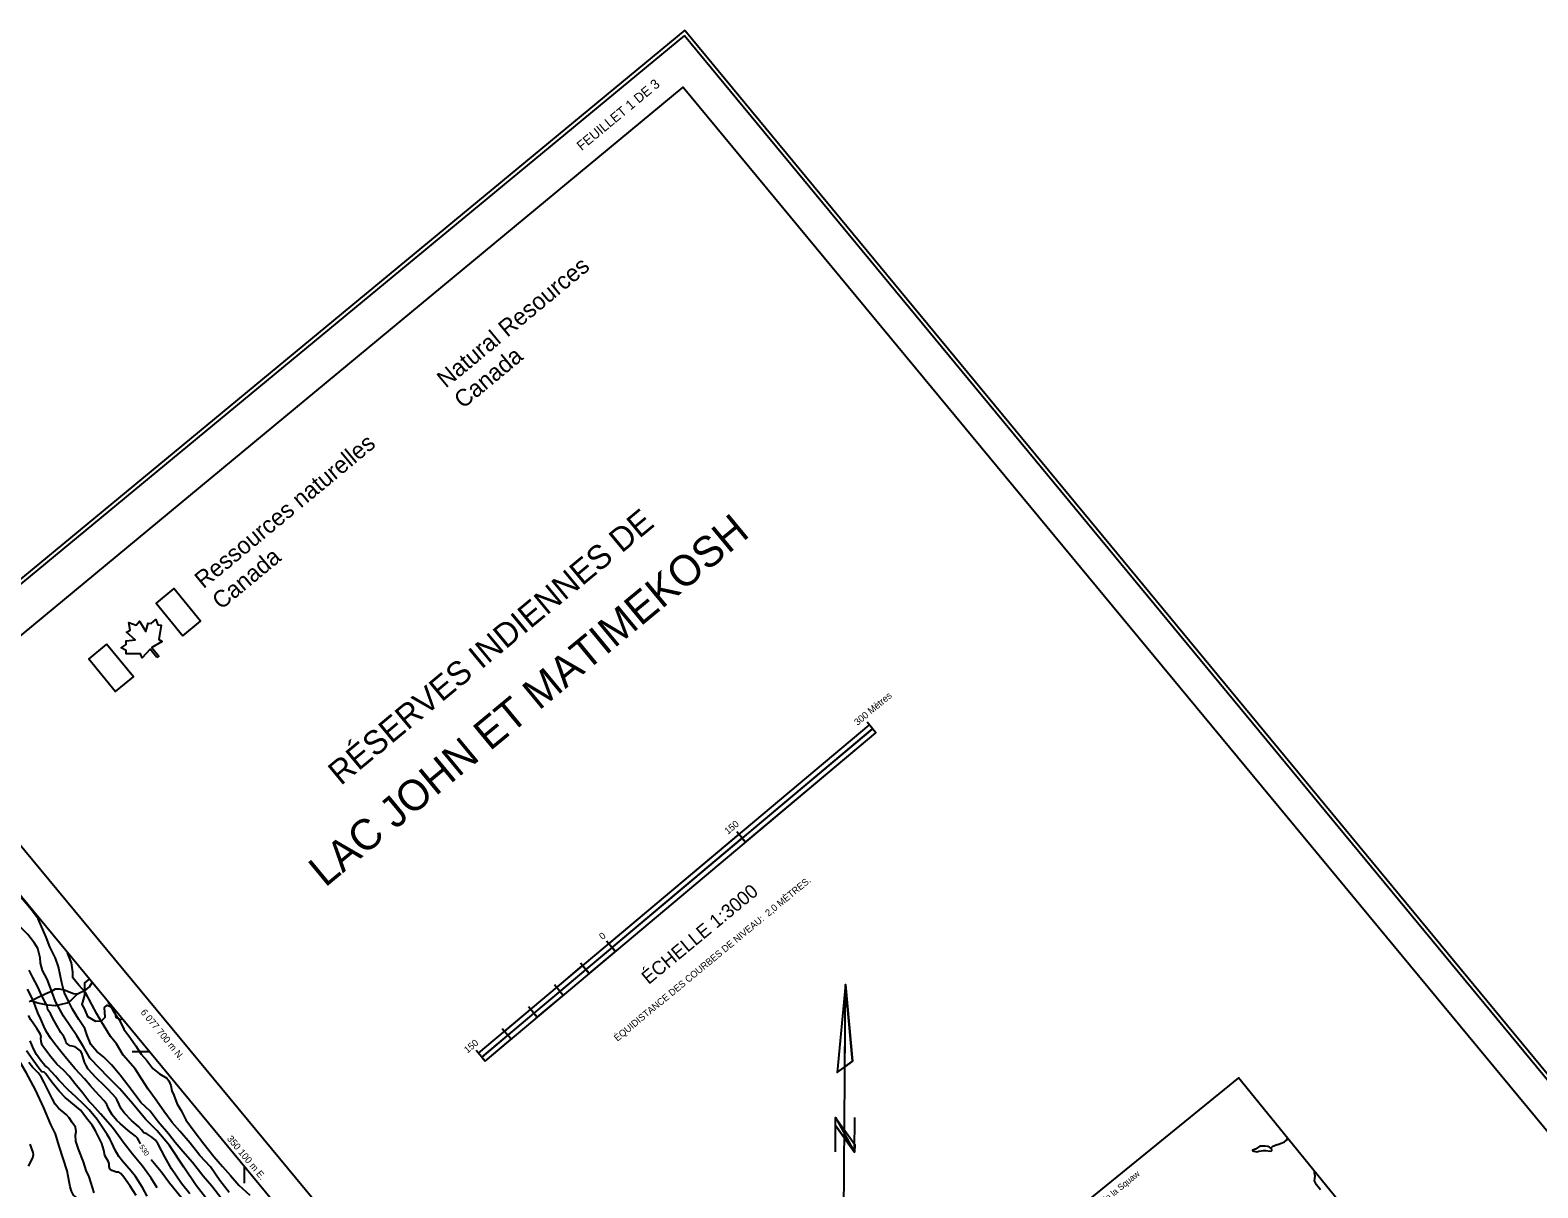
# Model space of a CAD drawing. Extents: x 347059 to 352153, y 6073752 to 6078601.
# Drawn here: x 349911 to 351241, y 6077580 to 6078601 of the extents above; entities that cross this region are included whole.
import ezdxf

# ---------------------------------------------------------------- set-up
doc = ezdxf.new("R2010")
doc.units = 0
for name, color, linetype in [('Level 1', 7, 'Continuous'), ('Level 2', 7, 'Continuous'), ('Level 22', 7, 'Continuous'), ('Level 44', 7, 'Continuous'), ('Level 60', 7, 'Continuous'), ('Level 61', 7, 'Continuous'), ('Level 63', 7, 'Continuous')]:
    doc.layers.add(name, color=color, linetype=linetype)

msp = doc.modelspace()

# ---------------------------------------------------------------- linework, layer by layer
at = {"layer": 'Level 1'}
for points in [[(349920.6, 6077728.5), (349917.9, 6077734.2), (349915.8, 6077739.7), (349914.2, 6077744.5), (349911.7, 6077749.5), (349908.7, 6077755.1)], [(349980.1, 6077743.6), (349980.7, 6077742.7), (349984.5, 6077735.9), (349989.8, 6077728.2), (349993.9, 6077719.8), (349999.6, 6077712), (350004.5, 6077705.2), (350009.2, 6077697.9), (350014, 6077692.2), (350019.4, 6077685.1), (350025.2, 6077680.4), (350031.6, 6077676.5)], [(349945.7, 6077562.7), (349949, 6077562), (349951.7, 6077562.9), (349954, 6077564.6), (349954.9, 6077566.5), (349954.2, 6077568.1), (349952.2, 6077571), (349949.5, 6077573.3), (349947.7, 6077577.1), (349946.6, 6077580.7), (349943.7, 6077594.8), (349936.9, 6077616.5), (349933.5, 6077627.5), (349929.4, 6077635.6), (349923.3, 6077650.4), (349915.8, 6077666.2), (349907.8, 6077681.7), (349899.9, 6077694.5), (349895, 6077703.1), (349887.2, 6077715.9), (349883.7, 6077721.9)], [(350008.4, 6077618.6), (350006.9, 6077621.6), (350005.8, 6077623.6), (350004.2, 6077625.4), (349997.7, 6077630.5), (349990.6, 6077636.6), (349987.5, 6077639.3), (349983.4, 6077644.4), (349980.3, 6077649.9), (349978.7, 6077653.3), (349976.4, 6077656.7), (349968.8, 6077664.9), (349964.1, 6077670.1), (349959, 6077676), (349951, 6077684.8), (349943.2, 6077693.8), (349939.5, 6077698.7), (349932.6, 6077707.2), (349929.3, 6077711.5), (349925.7, 6077717.4), (349923.1, 6077722.6), (349920.6, 6077728.5)], [(350031.6, 6077676.5), (350033.5, 6077674.2), (350035.1, 6077670), (350036.1, 6077665.4), (350037.8, 6077661.5), (350040.9, 6077653.6), (350044.4, 6077648.1), (350048.5, 6077640), (350055.8, 6077630), (350064.4, 6077618.7), (350073.2, 6077607.6), (350080.7, 6077598.8), (350087.9, 6077590.9), (350095.2, 6077582.2), (350104.9, 6077573.4)], [(350088.4, 6077512.4), (350082.3, 6077519), (350078.5, 6077523.3), (350075.1, 6077527.4), (350066.6, 6077540.6), (350062.3, 6077545.9), (350055.6, 6077556), (350051.7, 6077561.6), (350044.3, 6077571.3), (350034.1, 6077583.9), (350026.6, 6077593.9), (350017.9, 6077604.6)]]:
    msp.add_lwpolyline(points, dxfattribs=at)
at = {"layer": 'Level 2'}
for points in [[(349952.2, 6077714), (349940.6, 6077731.2), (349933.4, 6077744.2), (349930.2, 6077752.9), (349926.1, 6077763.9), (349922.2, 6077771.4), (349920.2, 6077778), (349920.1, 6077782.6), (349917.9, 6077791), (349914.9, 6077795.6), (349909, 6077803.3), (349901.2, 6077811.3), (349893.3, 6077819.2), (349889.4, 6077824.2), (349884.4, 6077836.6), (349878.2, 6077846.3), (349873.8, 6077854.8), (349870.1, 6077864.6), (349866.2, 6077872.9), (349862.6, 6077881.2), (349860, 6077888.9)], [(349961.5, 6077714.1), (349959.4, 6077720.4), (349954.1, 6077728.4), (349948.5, 6077737.4), (349945.2, 6077743.9), (349941.1, 6077752.3), (349939, 6077760.8), (349936.1, 6077774.9), (349933.4, 6077782.3), (349928.4, 6077792.4), (349925.2, 6077801), (349918.1, 6077817.2), (349912.5, 6077824.9), (349904.3, 6077834.4), (349902.6, 6077837.4)], [(349974, 6077726.2), (349970.1, 6077733.2), (349965.5, 6077741.5), (349959.9, 6077752), (349954.1, 6077758.7), (349948.8, 6077765.1), (349948.7, 6077770.2), (349947.5, 6077778.4), (349944.1, 6077787.2)], [(349948.2, 6077704.8), (349946.5, 6077705), (349944.6, 6077706.2), (349943, 6077707.9), (349942.2, 6077710.2), (349940.8, 6077713.3), (349938.2, 6077717), (349934.7, 6077723), (349931.1, 6077729.2), (349929, 6077733.5), (349926.9, 6077737), (349926.3, 6077740.4), (349924.8, 6077743), (349921.9, 6077748.7), (349917.6, 6077757.6), (349913.4, 6077765.4), (349910.3, 6077771.8)], [(350023.2, 6077579.8), (350017.8, 6077588.5), (350010.1, 6077599.1), (350001.4, 6077609.6), (349993.2, 6077620.3), (349990.2, 6077624.4), (349983.8, 6077633.2), (349973.3, 6077645.1), (349966.2, 6077653), (349962.9, 6077656.4), (349957.5, 6077663.5), (349950.7, 6077672), (349945.7, 6077678.5), (349940.7, 6077683.7), (349934.8, 6077688.9), (349929.4, 6077695.5), (349923.7, 6077702.7), (349921.9, 6077705.7), (349921, 6077708.9), (349920.6, 6077711.9), (349921, 6077713.4), (349920, 6077715.7), (349917.1, 6077720.3), (349911.8, 6077728), (349909.8, 6077731.8)], [(350086.7, 6077575.7), (350078.5, 6077586.5), (350070.1, 6077598.5), (350060.7, 6077608.5), (350052.3, 6077619.2), (350043.3, 6077630), (350036.5, 6077637.5), (350029.1, 6077647.4), (350021.5, 6077658.4), (350015.1, 6077667), (350009.3, 6077675.9), (350003.7, 6077684.9), (349993.3, 6077697), (349987.3, 6077706.8), (349982.1, 6077713.2), (349974, 6077726.2)], [(350014.4, 6077572.6), (350010.1, 6077580.1), (350004, 6077589.9), (350000.3, 6077594.5), (349992.5, 6077603.5), (349989.4, 6077607.6), (349986.2, 6077613.2), (349983.2, 6077619.7), (349981.4, 6077623.1), (349979, 6077627), (349970.2, 6077640.1), (349963.3, 6077648.7), (349958.4, 6077653.3), (349951.2, 6077660.4), (349945, 6077666.1), (349936.5, 6077674.9), (349933.5, 6077678.4), (349926.6, 6077686), (349924.1, 6077687.9), (349920.3, 6077692.6), (349916.8, 6077697.4), (349914.1, 6077702.6), (349911.1, 6077709.5)], [(350065.8, 6077571.4), (350057.5, 6077581.9), (350046.6, 6077598.2), (350033.9, 6077617.3), (350023, 6077630.4), (350012.9, 6077640.5), (350001.5, 6077654.2), (349990.3, 6077667.1), (349980.2, 6077677.2), (349964.2, 6077693.9), (349958.2, 6077704.2), (349952.2, 6077714)], [(350080.1, 6077569.9), (350071.4, 6077581.3), (350063.7, 6077590.2), (350054.4, 6077602.3), (350045.9, 6077611.9), (350039.1, 6077620), (350033.1, 6077627.6), (350024, 6077638.2), (350017, 6077647.5), (350008.9, 6077655.2), (350001, 6077665.5), (349990.6, 6077679.2), (349982.8, 6077688.3), (349975.9, 6077695.5), (349969.9, 6077700.2), (349964.7, 6077706.2), (349961.5, 6077714.1)], [(350004.8, 6077573.1), (349999.4, 6077581.3), (349993.8, 6077589.3), (349991, 6077592.6), (349989.4, 6077593.7), (349987.2, 6077593.7), (349983.1, 6077595.1), (349981.5, 6077596.6), (349980.9, 6077598.6), (349980.9, 6077601.1), (349980.2, 6077602.9), (349977.1, 6077608.5), (349976, 6077613.1), (349974.4, 6077619), (349968.7, 6077630.3), (349965.8, 6077635.1), (349962.1, 6077640), (349955.7, 6077648.4), (349950.3, 6077652.9), (349942, 6077659.6), (349936.9, 6077665.2), (349930.4, 6077673.2), (349924.6, 6077680.7), (349923.4, 6077681.8), (349921.5, 6077682.2), (349919.7, 6077684.2), (349913.5, 6077692.9), (349907.9, 6077700.6)], [(350051.9, 6077574.5), (350044.5, 6077583.6), (350035.9, 6077596.6), (350029.9, 6077607.3), (350024, 6077618.4), (350021.7, 6077621.8), (350018.5, 6077624.6), (350014.2, 6077627.4), (350011.5, 6077628.4), (350009.3, 6077630.9), (350007.1, 6077633.7), (350004.8, 6077635.8), (350000.5, 6077639.3), (349994.5, 6077645.7), (349991.5, 6077649.7), (349989.6, 6077653.5), (349988, 6077657.2), (349987, 6077658.9), (349980.1, 6077666.7), (349977, 6077669.5), (349969, 6077677.2), (349962.4, 6077684.5), (349960.5, 6077687.7), (349959.2, 6077690.7), (349957.7, 6077695.7), (349956.8, 6077698.6), (349955.5, 6077700.6), (349950.9, 6077704.3), (349948.2, 6077704.8)], [(349967.7, 6077575.5), (349963.2, 6077589.5), (349960.7, 6077595.2), (349958.2, 6077602.7), (349953.9, 6077613.9), (349951.5, 6077621.1), (349951.2, 6077626.4), (349951.8, 6077629.7), (349951.2, 6077633.3), (349948.2, 6077637.6), (349945.5, 6077641.6), (349942.8, 6077644.5), (349936.2, 6077650.1), (349933.1, 6077653.7), (349930.5, 6077658.7), (349926.6, 6077667), (349923.4, 6077672.9), (349920.9, 6077677.7), (349918.1, 6077681.4), (349913.2, 6077686.4), (349910, 6077690.4)], [(349909.6, 6077599.1), (349913.5, 6077606.4), (349914, 6077609.4), (349913.9, 6077611.1), (349911.2, 6077618.5)]]:
    msp.add_lwpolyline(points, dxfattribs=at)
at = {"layer": 'Level 22'}
for points in [[(349910.6, 6077744), (349911.8, 6077744.7), (349915.9, 6077746.8), (349924.3, 6077750.9), (349930.6, 6077753.6), (349933.6, 6077755.3), (349936.9, 6077755.3), (349941.1, 6077754.5), (349949.5, 6077751.2), (349952.9, 6077751.1), (349960.4, 6077754.4), (349963.5, 6077757), (349965.8, 6077760.9)], [(349952.9, 6077751.1), (349947.1, 6077745), (349943.4, 6077742.8), (349933.5, 6077740.3), (349926.7, 6077740.9), (349917.9, 6077742.7), (349911.8, 6077744.7)]]:
    msp.add_lwpolyline(points, dxfattribs=at)
at = {"layer": 'Level 44'}
for points in [[(349963.3, 6077763.9), (349959, 6077760.7), (349959, 6077749.9), (349956.6, 6077741.6), (349959, 6077737.5), (349961.7, 6077731.1), (349968.9, 6077727), (349974.1, 6077727.1), (349977.3, 6077730.4), (349976.6, 6077738.9), (349979.1, 6077741.1), (349984, 6077738.9)], [(349985.7, 6077736.8), (349985.7, 6077734.8), (349986.8, 6077730.4), (349990.7, 6077728.3), (349992.2, 6077728.9)]]:
    msp.add_lwpolyline(points, dxfattribs=at)
at = {"layer": 'Level 60'}
for p, q in [((350001.1, 6077700), (350016.1, 6077700)), ((350100, 6077598.9), (350100, 6077583.9))]:
    msp.add_line(p, q, dxfattribs=at)
for points in [[(350488.5, 6078600.8), (347058.8, 6075766.7)], [(350488.5, 6078600.8), (352153.4, 6076586)], [(350488.1, 6078596.1), (347063.5, 6075766.2)], [(350488.1, 6078596.1), (352148.7, 6076586.4)]]:
    msp.add_lwpolyline(points, dxfattribs=at)
for points in [[(349811.7, 6077991.5), (350486.9, 6078550.4), (352105.7, 6076594.7), (351430.5, 6076035.8)], [(347109.9, 6075761.8), (348728.5, 6073803), (351407.2, 6076016.5), (349788.6, 6077975.3)]]:
    msp.add_lwpolyline(points, close=True, dxfattribs=at)
at = {"layer": 'Level 63'}
for points in [[(350045.9, 6078066.8), (350061.5, 6078079.7), (350037.9, 6078108.4), (350022.2, 6078095.5)], [(350023, 6078047.7), (350017.1, 6078054.8), (350009.9, 6078047.2), (350008.6, 6078050.9), (349995.9, 6078050.7), (349995.8, 6078053.7), (349991.5, 6078056.2), (349995.8, 6078059), (349995.8, 6078062.4), (350003.7, 6078063.1), (349996, 6078069.9), (349999.5, 6078071.8), (349998.3, 6078078.5), (350004.8, 6078076.2), (350007.6, 6078079.6), (350013.2, 6078070.4), (350015.3, 6078077.7), (350017.9, 6078077.4), (350022.1, 6078081.1), (350023.9, 6078076.5), (350026.6, 6078076.1), (350024.5, 6078063.4), (350027.5, 6078061.8), (350018.5, 6078056.3), (350024.6, 6078048.8)], [(349978.5, 6078059.2), (349962.9, 6078046.3), (349986.5, 6078017.6), (350002.2, 6078030.5)], [(350541.9, 6077884.7), (350656.8, 6077981.1), (350653.9, 6077984.7), (350539, 6077888.2)], [(350421.3, 6077795.2), (350536.2, 6077891.7), (350539, 6077888.4), (350424.1, 6077791.9)], [(350404.1, 6077768.9), (350427.3, 6077788.4), (350424.3, 6077791.8), (350401.2, 6077772.4)], [(350375.5, 6077756.7), (350398.3, 6077775.9), (350401.2, 6077772.4), (350378.4, 6077753.2)], [(350630, 6077759.3), (350636.3, 6077691.6), (350629.5, 6077686.7)], [(350358.2, 6077730.3), (350381.2, 6077749.6), (350378.2, 6077753.1), (350355.3, 6077733.8)], [(350329.4, 6077717.9), (350352.4, 6077737.2), (350355.3, 6077733.8), (350332.3, 6077714.5)], [(350312.3, 6077691.7), (350335.2, 6077711), (350332.3, 6077714.5), (350309.3, 6077695.2)], [(350822.1, 6077057.7), (351218.1, 6077379.8), (350976.6, 6077676.8), (350580.6, 6077354.7)], [(350638.1, 6077611.4), (350621.2, 6077634.9), (350621.4, 6077641.9), (350638.2, 6077618.2)]]:
    msp.add_lwpolyline(points, close=True, dxfattribs=at)
for points in [[(350306.5, 6077698.6), (350651, 6077988)], [(350656.8, 6077981.1), (350649.1, 6077990.4)], [(350309.3, 6077695.2), (350653.9, 6077984.6)], [(350312.3, 6077691.7), (350656.8, 6077981.1)], [(350541.9, 6077884.7), (350534.2, 6077893.9)], [(350427.1, 6077788.2), (350419.4, 6077797.4)], [(350404.1, 6077768.9), (350396.4, 6077778.1)], [(350628.7, 6077556.3), (350630, 6077759.3), (350622.7, 6077681.6), (350636.3, 6077691.6), (350630, 6077759.3)], [(350381.2, 6077749.6), (350373.4, 6077758.8)], [(350358.2, 6077730.3), (350350.5, 6077739.5)], [(350335.2, 6077711), (350327.5, 6077720.2)], [(350312.3, 6077691.7), (350304.5, 6077700.9)], [(350621.2, 6077611.5), (350621.4, 6077641.9), (350638.1, 6077611.4), (350638.3, 6077641.8)], [(350621.4, 6077641.9), (350638.2, 6077618.2)], [(350621.2, 6077634.9), (350638.1, 6077611.4)], [(351006, 6077613.7), (351005.2, 6077615), (351003.9, 6077615.9), (351002.5, 6077616.3), (351000, 6077616.6), (350996.9, 6077616.7), (350995.4, 6077616.5), (350991.6, 6077614), (350989.1, 6077613.2), (350989.1, 6077612.7), (350990, 6077612.1), (350992.8, 6077611.5), (350994.6, 6077612.1), (350998.6, 6077612.7), (351000.6, 6077612.8), (351004.6, 6077612.2), (351005.7, 6077612.4), (351006.1, 6077612.9), (351006, 6077613.7)], [(351005.2, 6077615), (351007, 6077616.6), (351010.8, 6077618.2), (351011.4, 6077618.2), (351015.1, 6077619.5), (351017.1, 6077620.6), (351018.9, 6077621.9), (351019.9, 6077623.5)], [(351048.9, 6077578.2), (351045.3, 6077582.6), (351043.7, 6077586.2), (351044.1, 6077590.2), (351043.5, 6077593.2), (351043.7, 6077594.3)]]:
    msp.add_lwpolyline(points, dxfattribs=at)

# ---------------------------------------------------------------- texts
at = {"layer": 'Level 1'}
msp.add_text('530', height=4.5, rotation=304.2073, dxfattribs=at).set_placement((350007.1, 6077616.1))
at = {"layer": 'Level 61'}
for s, rotation, p in [('6 077 700 m N.', 309.3644, (350008.2, 6077734.5)), ('350 100 m E. ', 309.813, (350084.3, 6077623))]:
    msp.add_text(s, height=6, rotation=rotation, dxfattribs=at).set_placement(p)
at = {"layer": 'Level 63'}
for s, height, rotation, p in [('FEUILLET 1 DE 3', 8.457, 39.665, (350397.5, 6078494.1)), ('Natural Resources', 14.999, 39.6211, (350277.7, 6078284.6)), ('Canada', 15, 39.6211, (350292.8, 6078266.4)), ('Ressources naturelles', 14.999, 39.6211, (350064, 6078107.7)), ('LAC JOHN ET MATIMEKOSH', 27, 39.6203, (350171.3, 6077844.3)), ('RÉSERVES INDIENNES DE', 21, 39.6203, (350185.1, 6077934.1)), (' Canada', 15, 39.6211, (350075.2, 6078085.6)), ('300 Mètres', 6, 40.0314, (350640.8, 6077987.2)), ('150', 6, 40.0314, (350526.5, 6077891.2)), ('ÉQUIDISTANCE DES COURBES DE NIVEAU:  2,0 MÈTRES.', 6, 39.5685, (350429, 6077708.7)), ('ÉCHELLE 1:3000', 12, 39.5685, (350456.5, 6077758.7)), ('0', 6, 40.0314, (350415.9, 6077798.3)), ('150', 6, 40.0314, (350296.8, 6077698.2)), ('Lac de la Squaw', 5.5, 39.1198, (350847.9, 6077557))]:
    msp.add_text(s, height=height, rotation=rotation, dxfattribs=at).set_placement(p)

doc.saveas('drawing.dxf')
